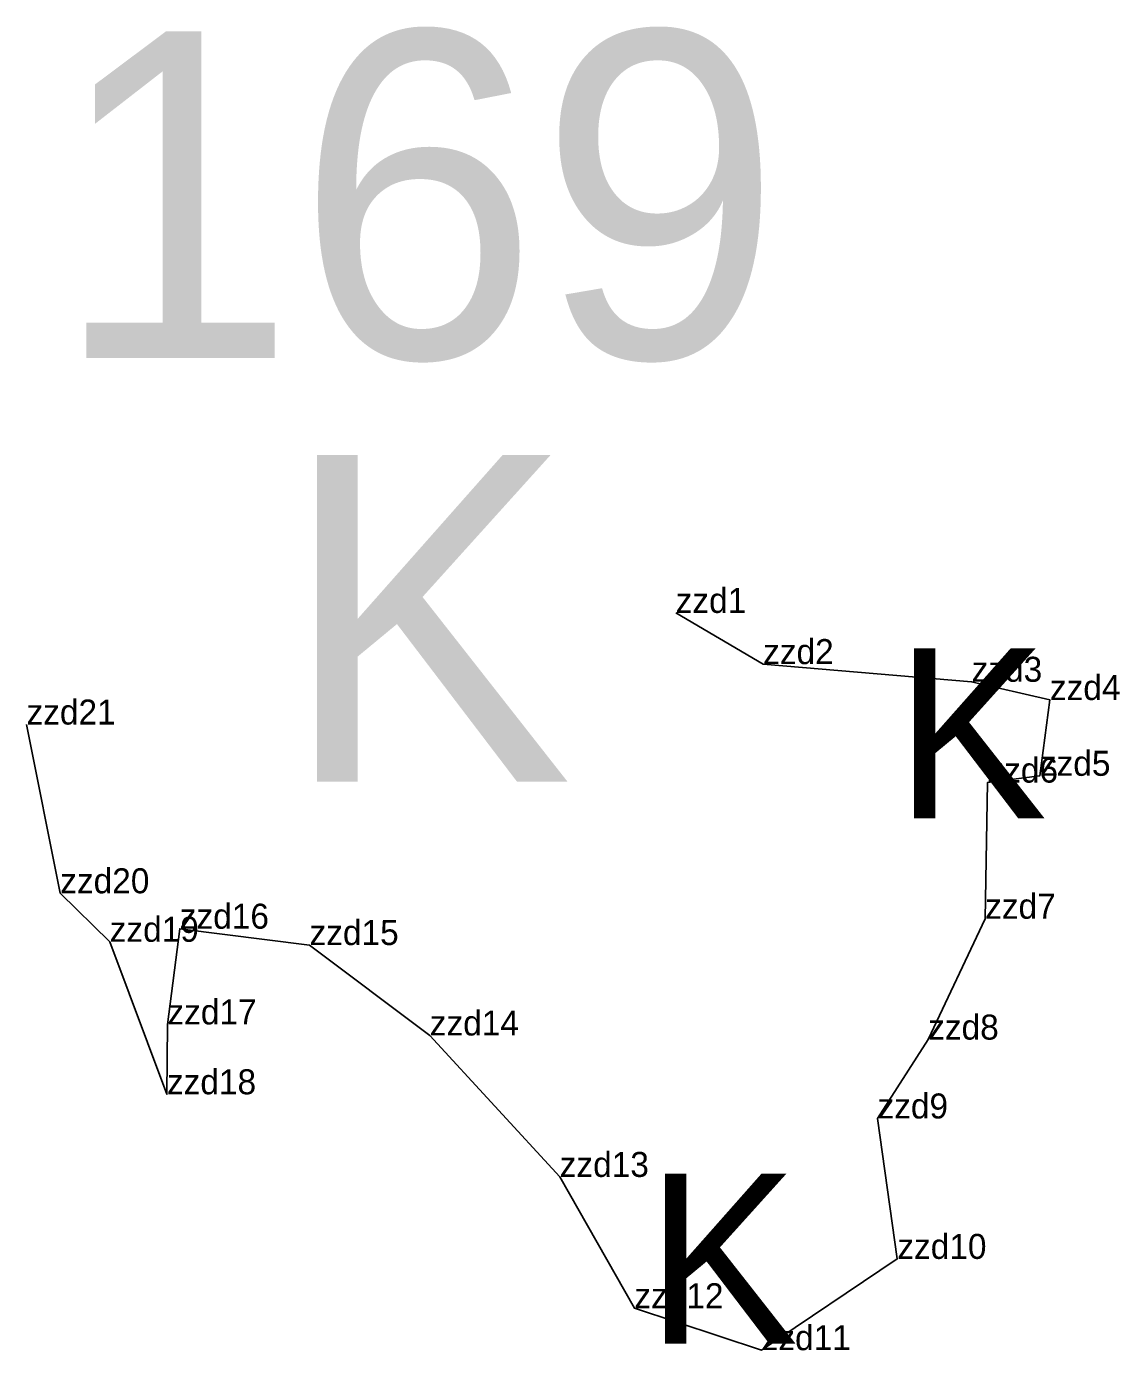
# Model space of a CAD drawing. Extents: x 2072529 to 2268796, y 436423 to 470406.
# Drawn here: x 2189397.6 to 2189616.3, y 453333.4 to 453598.3 of the extents above; entities that cross this region are included whole.
import ezdxf

# ---------------------------------------------------------------- set-up
doc = ezdxf.new("R2010")
doc.units = 0
for name, color, linetype in [('Default', 7, 'Continuous'), ('Exist Environmental Wetland Boundary Cogo Comment', 7, 'Continuous'), ('Exist Environmental Wetland Boundary Cogo Point CELL', 7, 'Continuous'), ('Old_Level_20', 7, 'Continuous')]:
    doc.layers.add(name, color=color, linetype=linetype)

msp = doc.modelspace()

# ---------------------------------------------------------------- linework, layer by layer
at = {"layer": 'Old_Level_20'}
for p, q in [((2189527.48, 453480.95), (2189527.48, 453480.95)), ((2189544.98, 453470.71), (2189544.98, 453470.71)), ((2189586.7, 453467.17), (2189586.7, 453467.17)), ((2189602.36, 453463.53), (2189602.36, 453463.53)), ((2189397.59, 453458.62), (2189397.59, 453458.62)), ((2189589.86, 453447), (2189589.86, 453447)), ((2189600.35, 453448.36), (2189600.35, 453448.36)), ((2189404.34, 453424.86), (2189404.34, 453424.86)), ((2189589.4, 453419.78), (2189589.4, 453419.78)), ((2189428.26, 453417.78), (2189428.26, 453417.78)), ((2189414.24, 453415.16), (2189414.24, 453415.16)), ((2189454.22, 453414.51), (2189454.22, 453414.51)), ((2189425.79, 453398.63), (2189425.79, 453398.63)), ((2189478.28, 453396.41), (2189478.28, 453396.41)), ((2189578, 453395.59), (2189578, 453395.59)), ((2189425.69, 453384.65), (2189425.69, 453384.65)), ((2189567.86, 453379.81), (2189567.86, 453379.81)), ((2189504.28, 453368.12), (2189504.28, 453368.12)), ((2189571.83, 453351.72), (2189571.83, 453351.72)), ((2189519.21, 453341.85), (2189519.21, 453341.85)), ((2189544.68, 453333.46), (2189544.68, 453333.46))]:
    msp.add_line(p, q, dxfattribs=at)
msp.add_lwpolyline([(2189527.48, 453480.95), (2189544.98, 453470.71), (2189586.7, 453467.17), (2189602.36, 453463.53), (2189600.35, 453448.36), (2189589.86, 453447), (2189589.4, 453419.78), (2189578, 453395.59), (2189567.86, 453379.81), (2189571.83, 453351.72), (2189544.68, 453333.46), (2189519.21, 453341.85), (2189504.28, 453368.12), (2189478.28, 453396.41), (2189454.22, 453414.51), (2189428.26, 453417.78), (2189425.79, 453398.63), (2189425.69, 453384.65), (2189414.24, 453415.16), (2189404.34, 453424.86), (2189397.59, 453458.62)], dxfattribs=at)

# ---------------------------------------------------------------- texts
at = {"layer": 'Default'}
for s, p in [('169', (2189402.89, 453531.95)), ('169', (2189402.89, 453531.95)), ('K', (2189448.55, 453447.18))]:
    msp.add_text(s, height=65.34, dxfattribs=at).set_placement(p)
at = {"layer": 'Exist Environmental Wetland Boundary Cogo Comment'}
for s, p in [('zzd1', (2189527.48, 453480.95)), ('zzd2', (2189544.98, 453470.71)), ('zzd3', (2189586.7, 453467.17)), ('zzd4', (2189602.36, 453463.53)), ('zzd21', (2189397.59, 453458.62)), ('zzd6', (2189589.86, 453447)), ('zzd5', (2189600.35, 453448.36)), ('zzd20', (2189404.34, 453424.86)), ('zzd7', (2189589.4, 453419.78)), ('zzd16', (2189428.26, 453417.78)), ('zzd19', (2189414.24, 453415.16)), ('zzd15', (2189454.22, 453414.51)), ('zzd17', (2189425.79, 453398.63)), ('zzd14', (2189478.28, 453396.41)), ('zzd8', (2189578, 453395.59)), ('zzd18', (2189425.69, 453384.65)), ('zzd9', (2189567.86, 453379.81)), ('zzd13', (2189504.28, 453368.12)), ('zzd10', (2189571.83, 453351.72)), ('zzd12', (2189519.21, 453341.85)), ('zzd11', (2189544.68, 453333.46))]:
    msp.add_text(s, height=5, dxfattribs=at).set_placement(p)
at = {"layer": 'Exist Environmental Wetland Boundary Cogo Point CELL'}
for p in [(2189571.46, 453439.86), (2189521.62, 453334.79)]:
    msp.add_text('K', height=34, dxfattribs=at).set_placement(p)

doc.saveas('drawing.dxf')
